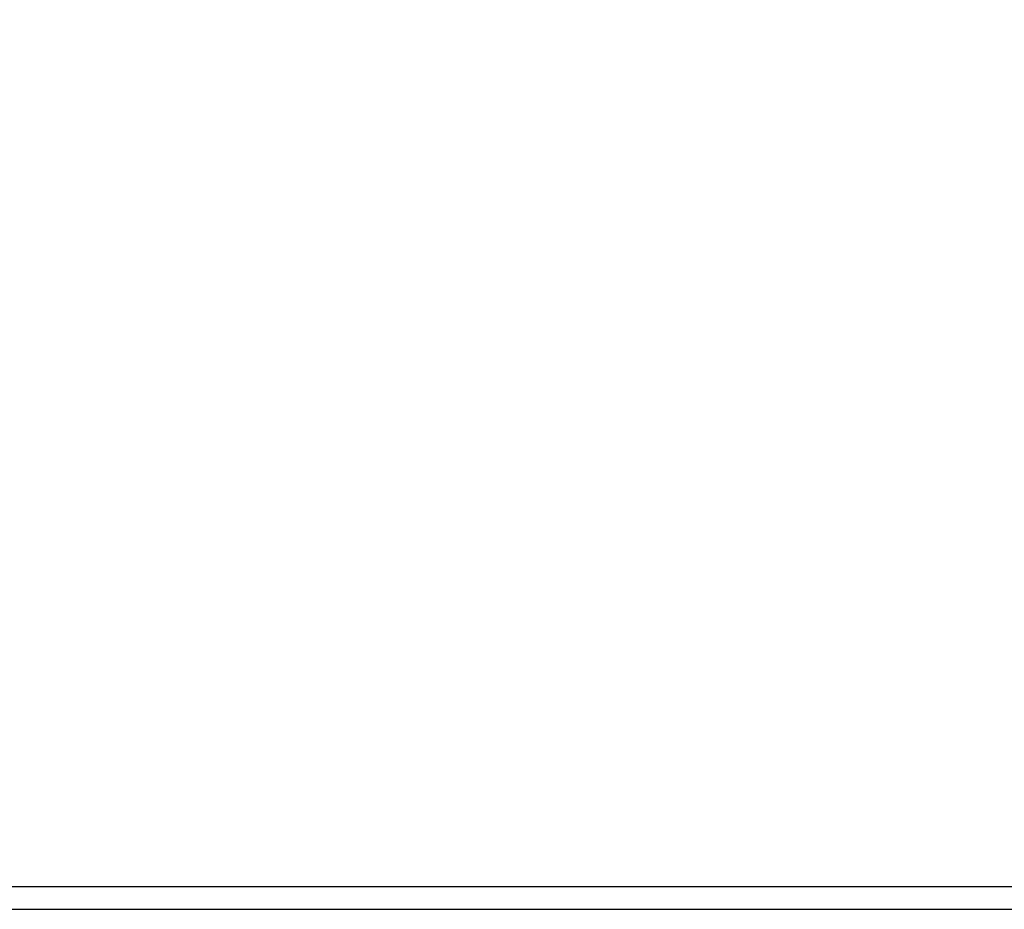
# Model space of a CAD drawing. Header units: millimetres. Extents: x -33345 to 4712671, y -3392 to 121473.
# Tile 285 of 656: x 1549571 to 1571162, y 44501 to 64013. Entities that reach past the tile are written whole.
import ezdxf

# ---------------------------------------------------------------- set-up
doc = ezdxf.new("R2010")
doc.units = ezdxf.units.MM
doc.layers.add('0.25', color=7, linetype='Continuous', lineweight=25)
doc.layers.add('ACO-текст', color=7, linetype='Continuous', lineweight=20)
doc.styles.add('ISO', font='isocpeui.ttf')
doc.styles.add('simp 0', font='isocpeui.ttf')

# ---------------------------------------------------------------- blocks, each defined once
blk = doc.blocks.new('*U282')
at = {"layer": '0.25', "color": 5, "linetype": 'Continuous', "lineweight": 25, "ltscale": 100}
blk.add_lwpolyline([(-72619, 0), (0, 0), (0, 42000), (-72619, 42000), (-72619, 0)], dxfattribs=at)
at = {"layer": '0.25', "color": 7, "linetype": 'Continuous', "lineweight": 30, "ltscale": 100}
blk.add_lwpolyline([(-70619, 500), (-500, 500), (-500, 41500), (-70619, 41500), (-70619, 500)], dxfattribs=at)

msp = doc.modelspace()

# ---------------------------------------------------------------- block references
at = {"layer": '0.25', "ltscale": 100, "transparency": 33554687}
msp.add_blockref('*U282', (1593956.032, 44501.326), dxfattribs=at)

# ---------------------------------------------------------------- texts
at = {"insert": (351439.431, 62275.551), "char_height": 500, "width": 9875.6458, "attachment_point": 1, "style": 'ISO'}
msp.add_mtext('\\pi4343.31532;{\\LА-А\\P\\pi0;Армирование приямка. M 1:20}', dxfattribs=at)
at = {"layer": 'ACO-текст', "insert": (1492043.62, 58582.633, -2718483), "char_height": 300, "width": 3709.09797, "attachment_point": 1, "style": 'simp 0'}
msp.add_mtext('\\pi-651.92829,l900;Дюбель-шпильки\\P\\pi183.75353;М12х130', dxfattribs=at)

doc.saveas('drawing.dxf')
